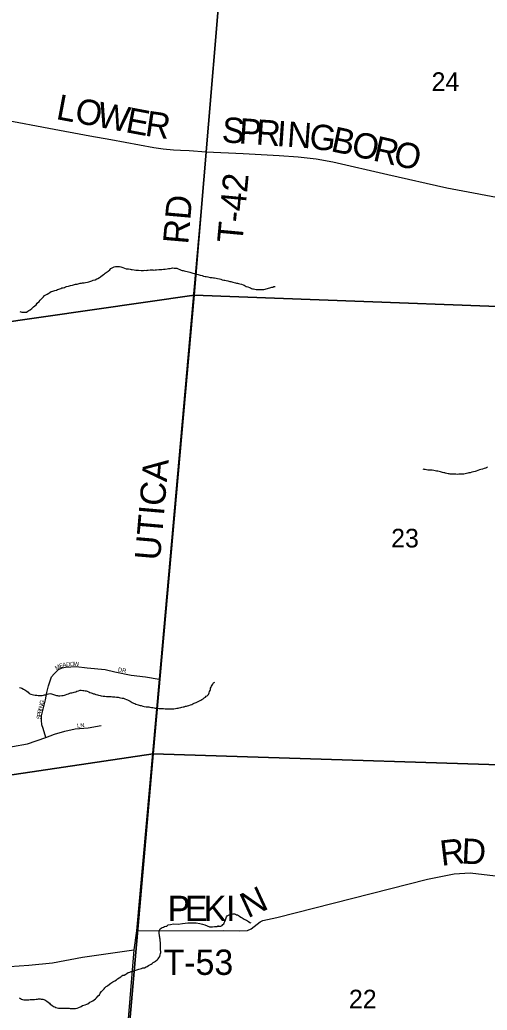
# Model space of a CAD drawing. Extents: x 1310247 to 1664935, y 284496 to 704931.
# Drawn here: x 1498685 to 1504221, y 550958 to 562696 of the extents above; entities that cross this region are included whole.
import ezdxf

# ---------------------------------------------------------------- set-up
doc = ezdxf.new("R2010")
doc.units = 0
for name, color, linetype in [('GM_P_State_Location', 7, 'Continuous'), ('GM_X_County', 7, 'Continuous'), ('GM_X_County_Road_Text', 7, 'Continuous'), ('GM_X_County_Subdivision_Text', 7, 'Continuous'), ('GM_X_Minor_River_Text', 7, 'Continuous'), ('GM_X_State_Location', 7, 'Continuous'), ('GM_X_Township_Road', 7, 'Continuous'), ('GM_X_Township_Subdivision', 7, 'Continuous'), ('GM_X_US_Location', 7, 'Continuous')]:
    doc.layers.add(name, color=color, linetype=linetype)

msp = doc.modelspace()

# ---------------------------------------------------------------- linework, layer by layer
at = {"layer": 'GM_X_County'}
for points in [[(1495789, 564325), (1501204, 564858), (1500750, 559431), (1495337, 558653)], [(1501204, 564858), (1506749, 564576), (1506251, 559225), (1500750, 559431)], [(1495337, 558653), (1500750, 559431), (1500265, 553996), (1494845, 553189)], [(1500750, 559431), (1506251, 559225), (1505732, 553821), (1500265, 553996)], [(1494845, 553189), (1500265, 553996), (1499794, 548615), (1494321, 547636)], [(1500265, 553996), (1505732, 553821), (1505209, 547986), (1499794, 548615)]]:
    msp.add_lwpolyline(points, close=True, dxfattribs=at)
at = {"layer": 'GM_X_County_Road_Text'}
msp.add_lwpolyline([(1498527, 561505), (1499028, 561412), (1499513, 561320), (1499762, 561275), (1500273, 561181), (1500382, 561167), (1500504, 561155), (1500588, 561151), (1500692, 561145), (1500891, 561132), (1501329, 561110), (1501757, 561088), (1501983, 561073), (1502194, 561049), (1502394, 561014), (1503045, 560863), (1503743, 560705), (1504520, 560558)], dxfattribs=at)
at = {"layer": 'GM_X_County_Subdivision_Text'}
for points in [[(1500891, 561132), (1500335, 554881), (1500067, 551897)], [(1500067, 551897), (1501094, 551903), (1501287, 551898), (1501381, 551902), (1501424, 551921), (1501532, 552005), (1501564, 552020), (1501730, 552056), (1503512, 552509), (1503690, 552548), (1503829, 552573), (1504020, 552584), (1504318, 552549), (1505594, 552412)], [(1500067, 551897), (1500036, 551674), (1499781, 548597)], [(1495114, 551308), (1495582, 551446), (1495739, 551468), (1496369, 551562), (1496642, 551591), (1496757, 551609), (1496816, 551619), (1496888, 551615), (1497290, 551489), (1497349, 551479), (1497433, 551465), (1497909, 551461), (1498446, 551466), (1498792, 551491), (1499073, 551520), (1499428, 551585), (1500036, 551674)]]:
    msp.add_lwpolyline(points, dxfattribs=at)
at = {"layer": 'GM_X_Minor_River_Text'}
for points in [[(1498684, 559240), (1498696, 559236), (1498710, 559232), (1498728, 559229), (1498742, 559229), (1498754, 559229), (1498766, 559232), (1498780, 559242), (1498793, 559252), (1498807, 559257), (1498827, 559275), (1498848, 559292), (1498862, 559306), (1498877, 559318), (1498891, 559337), (1498914, 559355), (1498928, 559373), (1498939, 559384), (1498953, 559402), (1498965, 559412), (1498978, 559428), (1498992, 559435), (1499008, 559445), (1499027, 559456), (1499041, 559464), (1499057, 559474), (1499078, 559481), (1499100, 559487), (1499118, 559492), (1499132, 559498), (1499148, 559504), (1499169, 559511), (1499181, 559517), (1499197, 559520), (1499213, 559524), (1499227, 559530), (1499239, 559533), (1499260, 559539), (1499274, 559543), (1499286, 559546), (1499308, 559550), (1499322, 559553), (1499334, 559557), (1499346, 559561), (1499365, 559564), (1499389, 559570), (1499401, 559574), (1499415, 559575), (1499427, 559577), (1499449, 559580), (1499465, 559584), (1499486, 559587), (1499504, 559591), (1499516, 559595), (1499538, 559600), (1499554, 559608), (1499578, 559613), (1499597, 559625), (1499609, 559630), (1499627, 559642), (1499642, 559650), (1499664, 559671), (1499683, 559681), (1499695, 559691), (1499707, 559700), (1499730, 559716), (1499750, 559731), (1499765, 559749), (1499787, 559760), (1499801, 559768), (1499817, 559772), (1499831, 559771), (1499849, 559773), (1499865, 559771), (1499883, 559766), (1499907, 559759), (1499925, 559753), (1499945, 559746), (1499961, 559746), (1499973, 559744), (1499991, 559739), (1500005, 559737), (1500017, 559735), (1500039, 559732), (1500059, 559730), (1500071, 559729), (1500091, 559727), (1500121, 559726), (1500133, 559726), (1500151, 559725), (1500165, 559727), (1500181, 559726), (1500193, 559728)], [(1500193, 559728), (1500207, 559728), (1500228, 559731), (1500242, 559731), (1500260, 559731), (1500272, 559730), (1500288, 559732), (1500306, 559733), (1500332, 559735), (1500354, 559738), (1500366, 559738), (1500388, 559739), (1500406, 559741), (1500429, 559746), (1500445, 559748), (1500465, 559749), (1500481, 559753), (1500495, 559755), (1500515, 559754), (1500531, 559754), (1500545, 559751), (1500559, 559745), (1500581, 559737), (1500597, 559728), (1500609, 559726), (1500621, 559724), (1500633, 559719), (1500647, 559717), (1500669, 559712), (1500682, 559708), (1500700, 559703), (1500712, 559699), (1500736, 559692), (1500754, 559688), (1500776, 559681), (1500798, 559675), (1500820, 559668), (1500844, 559664), (1500860, 559659), (1500880, 559655), (1500894, 559652), (1500914, 559648), (1500938, 559643), (1500950, 559643), (1500964, 559641), (1500980, 559638), (1500992, 559636), (1501010, 559633), (1501026, 559629), (1501050, 559624), (1501065, 559620), (1501083, 559614), (1501101, 559611), (1501113, 559611), (1501129, 559604), (1501147, 559600), (1501161, 559598), (1501173, 559593), (1501185, 559593), (1501197, 559589), (1501209, 559588), (1501225, 559584), (1501239, 559580), (1501253, 559575), (1501265, 559575), (1501277, 559571), (1501293, 559568), (1501311, 559562), (1501331, 559553), (1501343, 559549), (1501366, 559536), (1501386, 559530), (1501404, 559523), (1501418, 559517), (1501430, 559513), (1501442, 559508), (1501454, 559506), (1501470, 559503), (1501484, 559501), (1501504, 559501), (1501524, 559498), (1501538, 559498), (1501552, 559499), (1501564, 559499), (1501576, 559501), (1501590, 559504), (1501604, 559508), (1501619, 559512), (1501631, 559516), (1501645, 559517), (1501657, 559521), (1501669, 559525), (1501683, 559528), (1501695, 559534), (1501711, 559536)], [(1504223, 557394), (1504211, 557384), (1504199, 557382), (1504184, 557378), (1504164, 557371), (1504144, 557365), (1504128, 557360), (1504110, 557354), (1504091, 557347), (1504079, 557343), (1504059, 557339), (1504039, 557334), (1504019, 557328), (1504004, 557325), (1503992, 557321), (1503976, 557319), (1503960, 557316), (1503944, 557312), (1503930, 557311), (1503916, 557309), (1503898, 557309), (1503886, 557310), (1503870, 557308), (1503850, 557309), (1503836, 557309), (1503822, 557311), (1503799, 557312), (1503783, 557312), (1503771, 557313), (1503759, 557315), (1503743, 557317), (1503729, 557322), (1503718, 557326), (1503706, 557328), (1503692, 557331), (1503678, 557335), (1503666, 557339), (1503652, 557344), (1503638, 557346), (1503620, 557348), (1503606, 557351), (1503588, 557355), (1503570, 557356), (1503558, 557358), (1503544, 557358), (1503530, 557359), (1503516, 557359), (1503502, 557361), (1503488, 557364), (1503476, 557366), (1503464, 557368)], [(1498682, 554781), (1498696, 554777), (1498710, 554773), (1498728, 554762), (1498746, 554754), (1498758, 554745), (1498770, 554737), (1498785, 554725), (1498797, 554712), (1498817, 554704), (1498831, 554699), (1498849, 554695), (1498865, 554690), (1498885, 554690), (1498903, 554687), (1498919, 554689), (1498933, 554689), (1498949, 554688), (1498965, 554690), (1498979, 554694)], [(1498979, 554694), (1498993, 554697), (1499007, 554703), (1499026, 554708), (1499046, 554710), (1499060, 554708), (1499072, 554705), (1499084, 554699), (1499096, 554697), (1499107, 554692), (1499121, 554688), (1499133, 554688), (1499145, 554685), (1499159, 554685), (1499182, 554686), (1499198, 554688), (1499216, 554692), (1499228, 554695), (1499244, 554703), (1499260, 554709), (1499277, 554714), (1499291, 554718), (1499303, 554720), (1499317, 554721), (1499329, 554727), (1499347, 554730), (1499361, 554738), (1499382, 554744), (1499398, 554749), (1499410, 554749), (1499430, 554748), (1499442, 554746), (1499458, 554744), (1499470, 554741), (1499484, 554737), (1499502, 554729), (1499516, 554724), (1499532, 554718), (1499543, 554716), (1499557, 554709), (1499569, 554707), (1499587, 554700), (1499605, 554696), (1499617, 554692), (1499637, 554687), (1499649, 554685), (1499671, 554680), (1499693, 554680), (1499713, 554677), (1499733, 554677), (1499753, 554674), (1499769, 554674), (1499781, 554673), (1499795, 554673), (1499809, 554671), (1499831, 554668), (1499849, 554666), (1499861, 554663), (1499879, 554659), (1499899, 554656), (1499913, 554654), (1499927, 554648), (1499949, 554641), (1499961, 554637), (1499975, 554630), (1499991, 554622), (1500002, 554614), (1500014, 554605), (1500032, 554597), (1500046, 554591), (1500060, 554586), (1500088, 554575), (1500100, 554573), (1500112, 554569), (1500124, 554567), (1500143, 554560), (1500157, 554558), (1500181, 554555), (1500193, 554555), (1500215, 554552), (1500227, 554550), (1500243, 554547), (1500259, 554545), (1500275, 554541), (1500289, 554538), (1500319, 554536), (1500337, 554535), (1500349, 554535), (1500362, 554534), (1500374, 554534), (1500386, 554534), (1500406, 554531), (1500418, 554531), (1500430, 554531), (1500442, 554530), (1500458, 554530), (1500474, 554530), (1500494, 554531), (1500510, 554531), (1500528, 554534), (1500544, 554536)], [(1500544, 554536), (1500562, 554539), (1500574, 554541), (1500593, 554545), (1500605, 554550), (1500619, 554552), (1500633, 554554), (1500649, 554559), (1500661, 554561), (1500673, 554563), (1500687, 554568), (1500706, 554576), (1500722, 554582), (1500736, 554589), (1500752, 554597), (1500775, 554604), (1500791, 554612), (1500807, 554622), (1500830, 554633), (1500842, 554639), (1500858, 554648), (1500870, 554658), (1500883, 554666), (1500893, 554678), (1500905, 554685), (1500918, 554701), (1500928, 554717), (1500932, 554735), (1500939, 554747), (1500943, 554759), (1500945, 554773), (1500952, 554785), (1500956, 554798), (1500965, 554810), (1500971, 554822), (1500981, 554836), (1500995, 554844)], [(1499989, 551409), (1500005, 551415), (1500023, 551418), (1500047, 551428), (1500072, 551435), (1500096, 551445), (1500128, 551452), (1500142, 551458), (1500160, 551461), (1500183, 551471), (1500195, 551476), (1500211, 551486), (1500224, 551494), (1500240, 551503), (1500252, 551511), (1500264, 551521), (1500281, 551530), (1500293, 551540), (1500311, 551556), (1500324, 551567), (1500332, 551579), (1500342, 551595), (1500347, 551613), (1500351, 551629), (1500354, 551641), (1500354, 551653), (1500353, 551675), (1500353, 551695), (1500352, 551715), (1500352, 551727), (1500350, 551749), (1500351, 551761), (1500349, 551780), (1500346, 551800), (1500344, 551812), (1500344, 551824), (1500341, 551836), (1500339, 551848), (1500337, 551866), (1500336, 551882), (1500336, 551896), (1500340, 551908), (1500347, 551920), (1500359, 551930), (1500371, 551939), (1500386, 551943), (1500398, 551949), (1500414, 551952), (1500428, 551952), (1500442, 551968), (1500469, 551975), (1500505, 551980), (1500561, 551979), (1500613, 551984), (1500674, 551992), (1500728, 551995), (1500772, 551992), (1500816, 551985), (1500850, 551978), (1500876, 551971), (1500904, 551958), (1500933, 551947), (1500953, 551945), (1500969, 551947), (1500990, 551948), (1501008, 551950), (1501022, 551951), (1501040, 551955), (1501026, 551955), (1501044, 551955), (1501066, 551954), (1501080, 551962), (1501089, 551974), (1501101, 551983), (1501107, 551995), (1501114, 552009), (1501120, 552027), (1501129, 552051), (1501133, 552063), (1501143, 552075), (1501156, 552084), (1501172, 552090), (1501186, 552096), (1501200, 552097), (1501212, 552099), (1501226, 552099), (1501238, 552096), (1501252, 552088), (1501264, 552086), (1501286, 552073), (1501303, 552061), (1501317, 552054), (1501329, 552046), (1501343, 552038), (1501359, 552029), (1501371, 552023), (1501383, 552016), (1501394, 552008), (1501410, 551998), (1501422, 551993)], [(1498679, 551105), (1498692, 551097), (1498704, 551090), (1498718, 551084), (1498732, 551080), (1498750, 551079), (1498770, 551081), (1498792, 551082), (1498806, 551084), (1498825, 551085), (1498837, 551085), (1498859, 551086), (1498879, 551088), (1498893, 551090), (1498907, 551091), (1498925, 551091), (1498939, 551090), (1498957, 551088), (1498969, 551086), (1498981, 551081), (1498993, 551073), (1499007, 551063), (1499020, 551052), (1499036, 551040), (1499046, 551028), (1499066, 551017), (1499083, 551003), (1499099, 550996), (1499113, 550990), (1499129, 550987), (1499145, 550983), (1499161, 550983), (1499175, 550982), (1499199, 550982), (1499215, 550983), (1499227, 550981), (1499241, 550981), (1499269, 550980), (1499283, 550977), (1499299, 550977), (1499311, 550977), (1499325, 550976), (1499346, 550978), (1499366, 550983), (1499386, 550991), (1499410, 551002), (1499427, 551012), (1499459, 551023), (1499477, 551031), (1499489, 551034), (1499516, 551052), (1499534, 551061), (1499548, 551067), (1499567, 551081), (1499583, 551092), (1499592, 551104), (1499612, 551126), (1499627, 551141), (1499635, 551159), (1499654, 551179), (1499670, 551195), (1499683, 551210), (1499693, 551224), (1499707, 551238), (1499722, 551245), (1499746, 551267), (1499765, 551278), (1499785, 551292), (1499809, 551305), (1499830, 551319), (1499844, 551329), (1499862, 551342), (1499881, 551354), (1499893, 551364), (1499905, 551371), (1499921, 551373), (1499940, 551386), (1499952, 551392), (1499968, 551404), (1499989, 551409)]]:
    msp.add_lwpolyline(points, dxfattribs=at)
at = {"layer": 'GM_X_State_Location'}
for points in [[(1498993, 554190), (1498962, 554295), (1498944, 554340), (1498941, 554394), (1498943, 554448), (1498958, 554510), (1498989, 554637), (1499006, 554722), (1499023, 554801), (1499061, 554907), (1499090, 554945), (1499143, 554996), (1499185, 555014), (1499225, 555023), (1499351, 555030), (1499484, 555016), (1499696, 554996), (1499812, 554968), (1500004, 554927), (1500175, 554907), (1500335, 554881)], [(1497590, 554303), (1497692, 554293), (1497775, 554274), (1497858, 554239), (1497946, 554188), (1498008, 554138), (1498071, 554092), (1498141, 554056), (1498225, 554041), (1498359, 554045), (1498600, 554081), (1498776, 554116), (1498993, 554190), (1499094, 554230), (1499217, 554265), (1499339, 554291), (1499495, 554304), (1499647, 554331)]]:
    msp.add_lwpolyline(points, dxfattribs=at)

# ---------------------------------------------------------------- texts
at = {"layer": 'GM_P_State_Location'}
for s, rotation, p in [('D', 4.6166, (1499236, 555031)), ('O', 3.9159, (1499280, 555034)), ('W', 359.3107, (1499323, 555037)), ('M', 31.7447, (1499120, 554986)), ('E', 18.2276, (1499162, 555012)), ('A', 10.0839, (1499194, 555023)), ('DR', 348.1073, (1499844, 554973)), ('G', 76.6992, (1498965, 554575)), ('R', 77.0418, (1498941, 554472)), ('I', 76.6743, (1498950, 554510)), ('N', 76.6992, (1498955, 554532)), ('S', 88.6341, (1498935, 554405)), ('P', 81.8583, (1498936, 554438)), ('LN', 6.0054, (1499366, 554304))]:
    msp.add_text(s, height=50, rotation=rotation, dxfattribs=at).set_placement(p)
at = {"layer": 'GM_X_Township_Road'}
for s, rotation, p in [('L', 349.3406, (1499104, 561521)), ('O', 349.3408, (1499324, 561480)), ('W', 349.3429, (1499584, 561431)), ('E', 349.3679, (1499926, 561366)), ('R', 351.551, (1500158, 561323)), ('S', 355.977, (1501071, 561246)), ('P', 355.977, (1501273, 561232)), ('R', 355.9767, (1501475, 561218)), ('I', 355.9803, (1501721, 561200)), ('N', 355.8326, (1501843, 561192)), ('G', 352.5917, (1502102, 561173)), ('B', 347.9131, (1502358, 561140)), ('O', 347.2661, (1502598, 561089)), ('R', 347.2494, (1502855, 561030)), ('O', 347.2508, (1503096, 560976))]:
    msp.add_text(s, height=300, rotation=rotation, dxfattribs=at).set_placement(p)
at = {"layer": 'GM_X_Township_Subdivision'}
for s, rotation, p in [('T-42', 84.6762, (1501320, 560041)), ('RD', 85.0293, (1500679, 560029)), ('UTICA', 85.0499, (1500345, 556281)), ('R', 6.8268, (1503680, 552667)), ('D', 357.3508, (1503912, 552696)), ('N', 24.8329, (1501385, 552044)), ('P', 0, (1500436, 552014)), ('E', 0, (1500639, 552014)), ('K', 0.0081, (1500863, 552014)), ('I', 0.1309, (1501128, 552014)), ('T-53', 0, (1500388, 551376))]:
    msp.add_text(s, height=300, rotation=rotation, dxfattribs=at).set_placement(p)
at = {"layer": 'GM_X_US_Location'}
for s, p in [('24', (1503562, 561852)), ('23', (1503083, 556442)), ('22', (1502583, 550979))]:
    msp.add_text(s, height=221, rotation=0, dxfattribs=at).set_placement(p)

doc.saveas('drawing.dxf')
